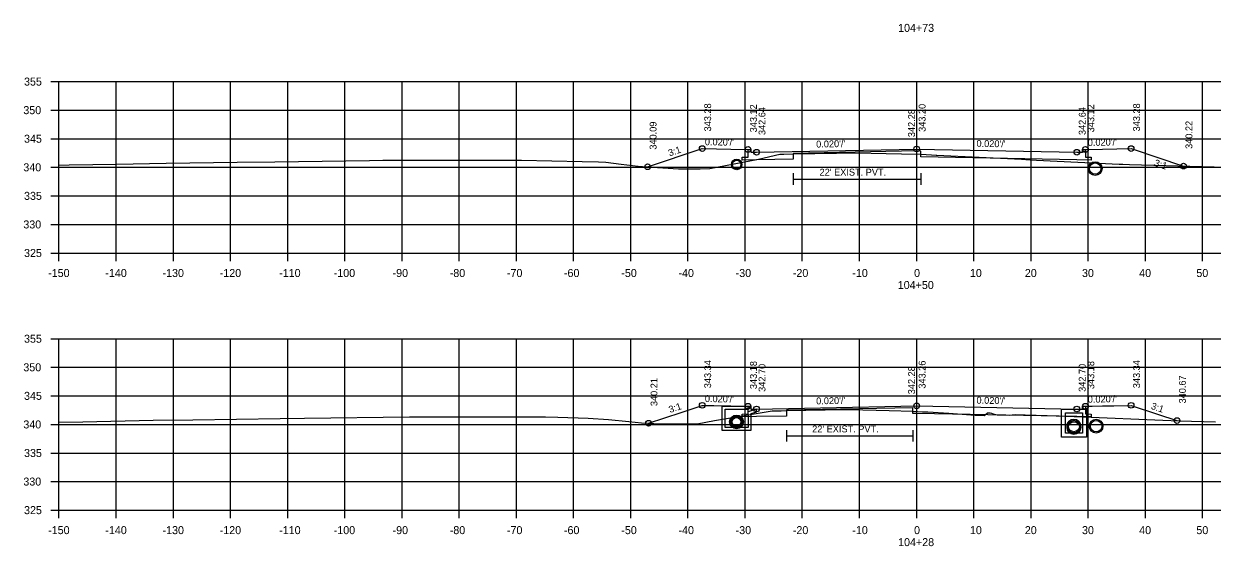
# Model space of a CAD drawing. Extents: x 1368122 to 1710785, y 373130 to 557566.
# Drawn here: x 1368532.7 to 1368740.6, y 374001.3 to 374092.8 of the extents above; entities that cross this region are included whole.
import ezdxf

# ---------------------------------------------------------------- set-up
doc = ezdxf.new("R2010")
doc.units = 0
for name, color, linetype in [('R_Alt Surface', 7, 'Continuous'), ('R_Axis', 7, 'Continuous'), ('R_Axis Annot', 7, 'Continuous'), ('R_Drive', 7, 'Continuous'), ('R_Exist Surface', 7, 'Continuous'), ('R_Fin Surface', 7, 'Continuous'), ('R_Grid', 7, 'Continuous'), ('R_No Plot', 7, 'Continuous'), ('R_Water', 7, 'Continuous'), ('R_Xsect Elev', 7, 'Continuous'), ('R_Xsect Slope', 7, 'Continuous')]:
    doc.layers.add(name, color=color, linetype=linetype)

msp = doc.modelspace()

# ---------------------------------------------------------------- linework, layer by layer
at = {"layer": 'R_Alt Surface'}
for points in [[(1368718.38, 374070.78), (1368718.38, 374069.43), (1368719.38, 374069.41), (1368719.38, 374068.91), (1368716.88, 374068.96), (1368689.6, 374069.51), (1368689.6, 374070.51), (1368688.88, 374070.53), (1368667.29, 374070.1), (1368667.29, 374069.1), (1368660.88, 374068.96), (1368658.38, 374068.91), (1368658.38, 374069.41), (1368659.38, 374069.43), (1368659.38, 374070.78)], [(1368667.29, 374066.61), (1368667.29, 374064.61)], [(1368689.6, 374066.61), (1368689.6, 374064.61)], [(1368667.29, 374065.61), (1368689.6, 374065.61)], [(1368718.38, 374025.84), (1368718.38, 374024.5), (1368719.38, 374024.48), (1368719.38, 374023.98), (1368716.88, 374024.03), (1368688.88, 374024.59), (1368688.21, 374024.58), (1368688.21, 374025.58), (1368666.09, 374025.13), (1368666.09, 374024.13), (1368660.88, 374024.03), (1368658.38, 374023.98), (1368658.38, 374024.48), (1368659.38, 374024.5), (1368659.38, 374025.84)], [(1368666.09, 374021.67), (1368666.09, 374019.67)], [(1368666.09, 374020.67), (1368688.21, 374020.67)], [(1368688.21, 374021.67), (1368688.21, 374019.67)]]:
    msp.add_lwpolyline(points, dxfattribs=at)
at = {"layer": 'R_Axis'}
for p, q in [((1368537.48, 374082.66), (1368538.88, 374082.66)), ((1368538.88, 374052.66), (1368538.88, 374082.66)), ((1368537.48, 374077.66), (1368538.88, 374077.66)), ((1368537.48, 374072.66), (1368538.88, 374072.66)), ((1368537.48, 374067.66), (1368538.88, 374067.66)), ((1368537.48, 374062.66), (1368538.88, 374062.66)), ((1368537.48, 374057.66), (1368538.88, 374057.66)), ((1368537.48, 374052.66), (1368538.88, 374052.66)), ((1368538.88, 374052.66), (1368838.88, 374052.66)), ((1368538.88, 374051.26), (1368538.88, 374052.66)), ((1368548.88, 374051.26), (1368548.88, 374052.66)), ((1368558.88, 374051.26), (1368558.88, 374052.66)), ((1368568.88, 374051.26), (1368568.88, 374052.66)), ((1368578.88, 374051.26), (1368578.88, 374052.66)), ((1368588.88, 374051.26), (1368588.88, 374052.66)), ((1368598.88, 374051.26), (1368598.88, 374052.66)), ((1368608.88, 374051.26), (1368608.88, 374052.66)), ((1368618.88, 374051.26), (1368618.88, 374052.66)), ((1368628.88, 374051.26), (1368628.88, 374052.66)), ((1368638.88, 374051.26), (1368638.88, 374052.66)), ((1368648.88, 374051.26), (1368648.88, 374052.66)), ((1368658.88, 374051.26), (1368658.88, 374052.66)), ((1368668.88, 374051.26), (1368668.88, 374052.66)), ((1368678.88, 374051.26), (1368678.88, 374052.66)), ((1368688.88, 374051.26), (1368688.88, 374052.66)), ((1368698.88, 374051.26), (1368698.88, 374052.66)), ((1368708.88, 374051.26), (1368708.88, 374052.66)), ((1368718.88, 374051.26), (1368718.88, 374052.66)), ((1368728.88, 374051.26), (1368728.88, 374052.66)), ((1368738.88, 374051.26), (1368738.88, 374052.66)), ((1368537.48, 374037.66), (1368538.88, 374037.66)), ((1368538.88, 374007.66), (1368538.88, 374037.66)), ((1368537.48, 374032.66), (1368538.88, 374032.66)), ((1368537.48, 374027.66), (1368538.88, 374027.66)), ((1368537.48, 374022.66), (1368538.88, 374022.66)), ((1368537.48, 374017.66), (1368538.88, 374017.66)), ((1368537.48, 374012.66), (1368538.88, 374012.66)), ((1368537.48, 374007.66), (1368538.88, 374007.66)), ((1368538.88, 374007.66), (1368838.88, 374007.66)), ((1368538.88, 374006.26), (1368538.88, 374007.66)), ((1368548.88, 374006.26), (1368548.88, 374007.66)), ((1368558.88, 374006.26), (1368558.88, 374007.66)), ((1368568.88, 374006.26), (1368568.88, 374007.66)), ((1368578.88, 374006.26), (1368578.88, 374007.66)), ((1368588.88, 374006.26), (1368588.88, 374007.66)), ((1368598.88, 374006.26), (1368598.88, 374007.66)), ((1368608.88, 374006.26), (1368608.88, 374007.66)), ((1368618.88, 374006.26), (1368618.88, 374007.66)), ((1368628.88, 374006.26), (1368628.88, 374007.66)), ((1368638.88, 374006.26), (1368638.88, 374007.66)), ((1368648.88, 374006.26), (1368648.88, 374007.66)), ((1368658.88, 374006.26), (1368658.88, 374007.66)), ((1368668.88, 374006.26), (1368668.88, 374007.66)), ((1368678.88, 374006.26), (1368678.88, 374007.66)), ((1368688.88, 374006.26), (1368688.88, 374007.66)), ((1368698.88, 374006.26), (1368698.88, 374007.66)), ((1368708.88, 374006.26), (1368708.88, 374007.66)), ((1368718.88, 374006.26), (1368718.88, 374007.66)), ((1368728.88, 374006.26), (1368728.88, 374007.66)), ((1368738.88, 374006.26), (1368738.88, 374007.66))]:
    msp.add_line(p, q, dxfattribs=at)
at = {"layer": 'R_Drive'}
msp.add_line((1368717.88, 374070.28), (1368718.38, 374070.53), dxfattribs=at)
at = {"layer": 'R_Exist Surface'}
for points in [[(1368538.88, 374068.05), (1368540.68, 374068.08), (1368548.93, 374068.19), (1368557.65, 374068.38), (1368570.02, 374068.55), (1368576.65, 374068.64), (1368593.16, 374068.85), (1368595.52, 374068.88), (1368604.53, 374068.89), (1368615.87, 374068.89), (1368619.75, 374068.9), (1368630.36, 374068.67), (1368633.24, 374068.62), (1368634.53, 374068.54), (1368637.17, 374068.2), (1368640.18, 374067.84), (1368641.77, 374067.76), (1368647.25, 374067.4), (1368651, 374067.42), (1368652.73, 374067.43), (1368661.24, 374069.08), (1368664.94, 374069.95), (1368664.99, 374069.95), (1368665.66, 374069.97), (1368667.29, 374070.01), (1368674.88, 374070.15), (1368678.25, 374070.21), (1368686.2, 374070), (1368689.6, 374069.93), (1368691.45, 374069.84), (1368692.26, 374069.81), (1368692.41, 374069.78), (1368707.2, 374069.07), (1368708.71, 374068.97), (1368709.81, 374068.91), (1368724.31, 374068.22), (1368724.91, 374068.2), (1368726.1, 374068.14), (1368749.37, 374067.51)], [(1368538.88, 374023.05), (1368543.03, 374023.11), (1368555.35, 374023.38), (1368562.29, 374023.49), (1368577.54, 374023.7), (1368581.8, 374023.78), (1368600.2, 374024), (1368601.13, 374024.01), (1368602.99, 374024.01), (1368610.03, 374024.01), (1368623.63, 374023.98), (1368623.97, 374023.99), (1368626.12, 374023.91), (1368631.4, 374023.75), (1368634.97, 374023.55), (1368638.55, 374023.15), (1368640.78, 374022.92), (1368642.91, 374022.83), (1368646.05, 374022.74), (1368649.3, 374022.76), (1368650.48, 374022.76), (1368653.51, 374023.35), (1368663.62, 374025.03), (1368665.2, 374025.05), (1368666.09, 374025.07), (1368672.85, 374025.21), (1368677.16, 374025.29), (1368684.04, 374025.08), (1368688.21, 374024.97), (1368689.87, 374024.89), (1368690.82, 374024.85), (1368694.49, 374024.62), (1368699.09, 374024.31), (1368700.67, 374024.22), (1368700.84, 374024.33), (1368701.29, 374024.69), (1368701.71, 374024.67), (1368701.95, 374024.66), (1368702.27, 374024.5), (1368702.95, 374024.35), (1368705.03, 374024.31), (1368706.13, 374024.39), (1368707.83, 374024.33), (1368711.67, 374024.22), (1368714.78, 374024.13), (1368717.98, 374024.01), (1368731.91, 374023.39), (1368734.8, 374023.31), (1368734.83, 374023.31), (1368741.16, 374023.1)]]:
    msp.add_lwpolyline(points, dxfattribs=at)
for centre, radius in [((1368657.4, 374068.16), 0.917), ((1368720.09, 374067.43), 1.21), ((1368720.25, 374022.36), 1.21)]:
    msp.add_circle(centre, radius, dxfattribs=at)
at = {"layer": 'R_Fin Surface'}
for points in [[(1368641.83, 374067.75), (1368651.38, 374070.94), (1368656.38, 374070.84), (1368659.38, 374070.78), (1368659.88, 374070.78), (1368659.88, 374070.28), (1368660.88, 374070.3), (1368688.88, 374070.86), (1368716.88, 374070.3), (1368717.88, 374070.28), (1368717.88, 374070.78), (1368718.38, 374070.78), (1368721.38, 374070.84), (1368726.38, 374070.94), (1368735.54, 374067.88)], [(1368641.99, 374022.87), (1368647.68, 374024.77), (1368651.38, 374026), (1368653.38, 374025.96), (1368656.38, 374025.9), (1368657.58, 374025.88), (1368659.38, 374025.84), (1368659.58, 374025.84), (1368659.88, 374025.84), (1368659.88, 374025.54), (1368659.88, 374025.34), (1368660.28, 374025.35), (1368660.88, 374025.36), (1368672.08, 374025.58), (1368688.88, 374025.92), (1368700.08, 374025.7), (1368716.88, 374025.36), (1368717.28, 374025.35), (1368717.88, 374025.34), (1368717.88, 374025.64), (1368717.88, 374025.84), (1368718.08, 374025.84), (1368718.38, 374025.84), (1368719.58, 374025.86), (1368721.38, 374025.9), (1368723.38, 374025.94), (1368726.38, 374026), (1368730.99, 374024.46), (1368734.4, 374023.33)]]:
    msp.add_lwpolyline(points, dxfattribs=at)
at = {"layer": 'R_Grid'}
for p, q in [((1368538.88, 374082.66), (1368838.88, 374082.66)), ((1368538.88, 374052.66), (1368538.88, 374082.66)), ((1368548.88, 374052.66), (1368548.88, 374082.66)), ((1368558.88, 374052.66), (1368558.88, 374082.66)), ((1368568.88, 374052.66), (1368568.88, 374082.66)), ((1368578.88, 374052.66), (1368578.88, 374082.66)), ((1368588.88, 374052.66), (1368588.88, 374082.66)), ((1368598.88, 374052.66), (1368598.88, 374082.66)), ((1368608.88, 374052.66), (1368608.88, 374082.66)), ((1368618.88, 374052.66), (1368618.88, 374082.66)), ((1368628.88, 374052.66), (1368628.88, 374082.66)), ((1368638.88, 374052.66), (1368638.88, 374082.66)), ((1368648.88, 374052.66), (1368648.88, 374082.66)), ((1368658.88, 374052.66), (1368658.88, 374082.66)), ((1368668.88, 374052.66), (1368668.88, 374082.66)), ((1368678.88, 374052.66), (1368678.88, 374082.66)), ((1368688.88, 374052.66), (1368688.88, 374082.66)), ((1368698.88, 374052.66), (1368698.88, 374082.66)), ((1368708.88, 374052.66), (1368708.88, 374082.66)), ((1368718.88, 374052.66), (1368718.88, 374082.66)), ((1368728.88, 374052.66), (1368728.88, 374082.66)), ((1368738.88, 374052.66), (1368738.88, 374082.66)), ((1368538.88, 374077.66), (1368838.88, 374077.66)), ((1368538.88, 374072.66), (1368838.88, 374072.66)), ((1368538.88, 374067.66), (1368838.88, 374067.66)), ((1368538.88, 374062.66), (1368838.88, 374062.66)), ((1368538.88, 374057.66), (1368838.88, 374057.66)), ((1368538.88, 374052.66), (1368838.88, 374052.66)), ((1368538.88, 374037.66), (1368838.88, 374037.66)), ((1368538.88, 374007.66), (1368538.88, 374037.66)), ((1368548.88, 374007.66), (1368548.88, 374037.66)), ((1368558.88, 374007.66), (1368558.88, 374037.66)), ((1368568.88, 374007.66), (1368568.88, 374037.66)), ((1368578.88, 374007.66), (1368578.88, 374037.66)), ((1368588.88, 374007.66), (1368588.88, 374037.66)), ((1368598.88, 374007.66), (1368598.88, 374037.66)), ((1368608.88, 374007.66), (1368608.88, 374037.66)), ((1368618.88, 374007.66), (1368618.88, 374037.66)), ((1368628.88, 374007.66), (1368628.88, 374037.66)), ((1368638.88, 374007.66), (1368638.88, 374037.66)), ((1368648.88, 374007.66), (1368648.88, 374037.66)), ((1368658.88, 374007.66), (1368658.88, 374037.66)), ((1368668.88, 374007.66), (1368668.88, 374037.66)), ((1368678.88, 374007.66), (1368678.88, 374037.66)), ((1368688.88, 374007.66), (1368688.88, 374037.66)), ((1368698.88, 374007.66), (1368698.88, 374037.66)), ((1368708.88, 374007.66), (1368708.88, 374037.66)), ((1368718.88, 374007.66), (1368718.88, 374037.66)), ((1368728.88, 374007.66), (1368728.88, 374037.66)), ((1368738.88, 374007.66), (1368738.88, 374037.66)), ((1368538.88, 374032.66), (1368838.88, 374032.66)), ((1368538.88, 374027.66), (1368838.88, 374027.66)), ((1368538.88, 374022.66), (1368838.88, 374022.66)), ((1368538.88, 374017.66), (1368838.88, 374017.66)), ((1368538.88, 374012.66), (1368838.88, 374012.66)), ((1368538.88, 374007.66), (1368838.88, 374007.66))]:
    msp.add_line(p, q, dxfattribs=at)
at = {"layer": 'R_No Plot'}
for centre, radius in [((1368651.38, 374070.94), 0.5), ((1368659.38, 374070.78), 0.5), ((1368660.88, 374070.3), 0.5), ((1368688.88, 374070.86), 0.5), ((1368716.88, 374070.3), 0.5), ((1368718.38, 374070.78), 0.5), ((1368726.38, 374070.94), 0.5), ((1368641.83, 374067.75), 0.5), ((1368735.54, 374067.88), 0.5), ((1368651.38, 374026), 0.5), ((1368659.38, 374025.84), 0.5), ((1368688.88, 374025.92), 0.5), ((1368718.38, 374025.84), 0.5), ((1368726.38, 374026), 0.5), ((1368657.38, 374023.1), 1.21), ((1368660.88, 374025.36), 0.5), ((1368716.88, 374025.36), 0.5), ((1368641.99, 374022.87), 0.5), ((1368657.38, 374023.1), 0.917), ((1368716.38, 374022.38), 1.21), ((1368716.38, 374022.12), 1.21), ((1368734.4, 374023.33), 0.5)]:
    msp.add_circle(centre, radius, dxfattribs=at)
at = {"layer": 'R_Water'}
for p, q in [((1368654.88, 374025.84), (1368659.63, 374025.84)), ((1368654.88, 374024.34), (1368654.88, 374025.84)), ((1368655.38, 374024.34), (1368655.38, 374025.34)), ((1368655.38, 374025.34), (1368659.38, 374025.34)), ((1368659.71, 374025.68), (1368659.38, 374025.34)), ((1368660.88, 374025.36), (1368659.38, 374024.84)), ((1368659.38, 374024.34), (1368659.38, 374024.84)), ((1368659.71, 374025.68), (1368659.63, 374025.84)), ((1368660.88, 374024.83), (1368659.88, 374024.49)), ((1368659.88, 374024.34), (1368659.88, 374024.49))]:
    msp.add_line(p, q, dxfattribs=at)
for points in [[(1368659.88, 374024.34), (1368659.88, 374021.6), (1368657.38, 374021.6), (1368654.88, 374021.6), (1368654.88, 374024.34)], [(1368659.38, 374024.34), (1368659.38, 374022.1), (1368657.38, 374022.1), (1368655.38, 374022.1), (1368655.38, 374024.34)], [(1368660.88, 374024.83), (1368660.88, 374025.36)]]:
    msp.add_lwpolyline(points, dxfattribs=at)
for points in [[(1368716.38, 374025.34), (1368718.55, 374025.34), (1368718.55, 374020.45), (1368716.38, 374020.45), (1368714.21, 374020.45), (1368714.21, 374025.34)], [(1368716.38, 374024.67), (1368717.88, 374024.67), (1368717.88, 374021.12), (1368716.38, 374021.12), (1368714.88, 374021.12), (1368714.88, 374024.67)]]:
    msp.add_lwpolyline(points, close=True, dxfattribs=at)
for centre, radius in [((1368657.4, 374068.16), 0.75), ((1368720.09, 374067.43), 1), ((1368657.38, 374023.1), 1), ((1368657.38, 374023.1), 0.75), ((1368716.38, 374022.38), 1), ((1368716.38, 374022.12), 1), ((1368720.25, 374022.36), 1)]:
    msp.add_circle(centre, radius, dxfattribs=at)
at = {"layer": 'R_Xsect Elev'}
for p, q in [((1368688.88, 374069.94), (1368688.88, 374079.94)), ((1368688.88, 374024.94), (1368688.88, 374034.94))]:
    msp.add_line(p, q, dxfattribs=at)

# ---------------------------------------------------------------- texts
at = {"layer": 'R_Axis Annot'}
for s, p in [('104+73', (1368685.63, 374091.36)), ('355', (1368532.77, 374081.96)), ('350', (1368532.65, 374076.96)), ('345', (1368532.77, 374071.96)), ('340', (1368532.65, 374066.96)), ('335', (1368532.77, 374061.96)), ('330', (1368532.65, 374056.96)), ('325', (1368532.77, 374051.96)), ('-150', (1368536.99, 374048.46)), ('-140', (1368546.99, 374048.46)), ('-130', (1368556.99, 374048.46)), ('-120', (1368566.99, 374048.46)), ('-110', (1368577.39, 374048.46)), ('-100', (1368586.93, 374048.46)), ('-90', (1368597.22, 374048.46)), ('-80', (1368607.22, 374048.46)), ('-70', (1368617.22, 374048.46)), ('-60', (1368627.19, 374048.46)), ('-50', (1368637.22, 374048.46)), ('-40', (1368647.22, 374048.46)), ('-30', (1368657.22, 374048.46)), ('-20', (1368667.22, 374048.46)), ('-10', (1368677.62, 374048.46)), ('0', (1368688.42, 374048.46)), ('10', (1368698.19, 374048.46)), ('20', (1368707.79, 374048.46)), ('30', (1368717.79, 374048.46)), ('40', (1368727.79, 374048.46)), ('50', (1368737.79, 374048.46)), ('104+50', (1368685.57, 374046.36)), ('355', (1368532.77, 374036.96)), ('350', (1368532.65, 374031.96)), ('345', (1368532.77, 374026.96)), ('340', (1368532.65, 374021.96)), ('335', (1368532.77, 374016.96)), ('330', (1368532.65, 374011.96)), ('325', (1368532.77, 374006.96)), ('-150', (1368536.99, 374003.46)), ('-140', (1368546.99, 374003.46)), ('-130', (1368556.99, 374003.46)), ('-120', (1368566.99, 374003.46)), ('-110', (1368577.39, 374003.46)), ('-100', (1368586.93, 374003.46)), ('-90', (1368597.22, 374003.46)), ('-80', (1368607.22, 374003.46)), ('-70', (1368617.22, 374003.46)), ('-60', (1368627.19, 374003.46)), ('-50', (1368637.22, 374003.46)), ('-40', (1368647.22, 374003.46)), ('-30', (1368657.22, 374003.46)), ('-20', (1368667.22, 374003.46)), ('-10', (1368677.62, 374003.46)), ('0', (1368688.42, 374003.46)), ('10', (1368698.19, 374003.46)), ('20', (1368707.79, 374003.46)), ('30', (1368717.79, 374003.46)), ('40', (1368727.79, 374003.46)), ('50', (1368737.79, 374003.46)), ('104+28', (1368685.63, 374001.36))]:
    msp.add_text(s, height=1.4, dxfattribs=at).set_placement(p)
at = {"layer": 'R_Water'}
for p in [(1368671.9, 374066.21), (1368670.6, 374021.27)]:
    msp.add_text("22' EXIST. PVT.", height=1.2, dxfattribs=at).set_placement(p)
at = {"layer": 'R_Xsect Elev'}
for s, p in [('343.28', (1368652.93, 374073.94)), ('343.12', (1368660.93, 374073.78)), ('343.20', (1368690.43, 374073.86)), ('343.12', (1368719.93, 374073.78)), ('343.28', (1368727.93, 374073.94)), ('342.64', (1368662.43, 374073.3)), ('342.28', (1368688.58, 374072.94)), ('342.64', (1368718.43, 374073.3)), ('340.09', (1368643.38, 374070.75)), ('340.22', (1368737.09, 374070.88)), ('343.34', (1368652.93, 374029)), ('343.18', (1368660.93, 374028.84)), ('342.70', (1368662.43, 374028.36)), ('342.28', (1368688.58, 374027.94)), ('343.26', (1368690.43, 374028.92)), ('342.70', (1368718.43, 374028.36)), ('343.18', (1368719.93, 374028.84)), ('343.34', (1368727.93, 374029)), ('340.21', (1368643.54, 374025.87)), ('340.67', (1368735.95, 374026.33))]:
    msp.add_text(s, height=1.2, rotation=90, dxfattribs=at).set_placement(p)
at = {"layer": 'R_Xsect Slope'}
for s, rotation, p in [("0.020'/'", 358.8542, (1368651.83, 374071.53)), ("0.020'/'", 1.1458, (1368671.31, 374071.11)), ("0.020'/'", 358.8542, (1368699.33, 374071.25)), ("0.020'/'", 1.1458, (1368718.81, 374071.39)), ('3:1', 18.4349, (1368645.66, 374069.56)), ('3:1', 341.5651, (1368730.31, 374067.95)), ('3:1', 18.4349, (1368645.74, 374024.65)), ("0.020'/'", 358.8542, (1368651.83, 374026.59)), ("0.020'/'", 1.1458, (1368671.31, 374026.17)), ("0.020'/'", 358.8542, (1368699.33, 374026.31)), ("0.020'/'", 1.1458, (1368718.81, 374026.45)), ('3:1', 341.5651, (1368729.76, 374025.4))]:
    msp.add_text(s, height=1.2, rotation=rotation, dxfattribs=at).set_placement(p)

doc.saveas('drawing.dxf')
